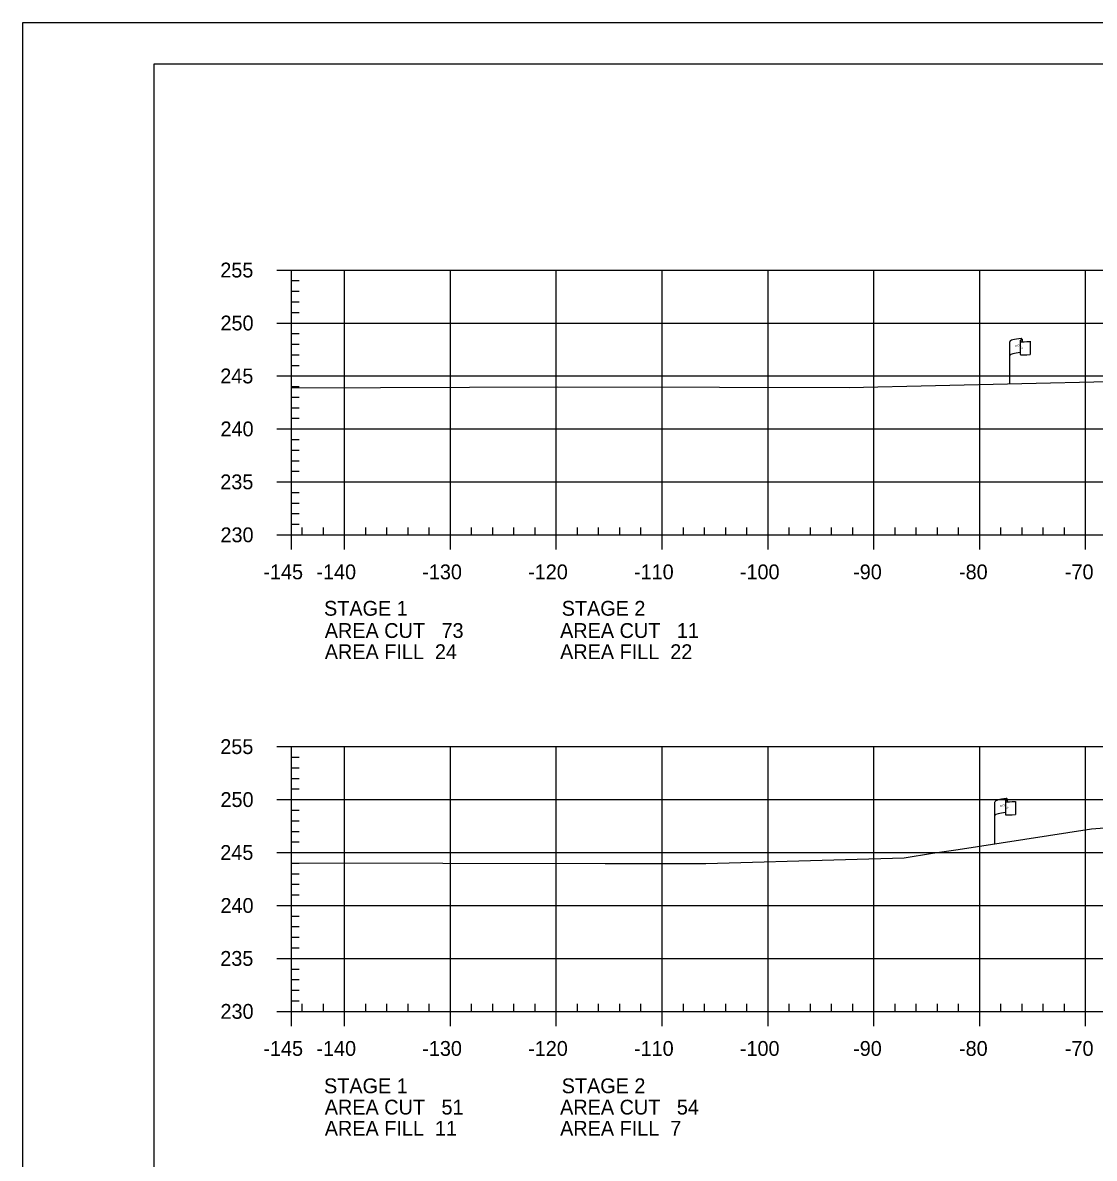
# Model space of a CAD drawing. Extents: x 1365647 to 1367999, y 387113 to 400173.
# Drawn here: x 1365723.7 to 1365824.9, y 395585.7 to 395692.9 of the extents above; entities that cross this region are included whole.
import ezdxf

# ---------------------------------------------------------------- set-up
doc = ezdxf.new("R2010")
doc.units = 0
for name, color, linetype in [('E_Existing ROW', 7, 'Continuous'), ('R_Axis', 7, 'Continuous'), ('R_Axis Annot', 7, 'Continuous'), ('R_Border', 7, 'Continuous'), ('R_Exist Surface', 7, 'Continuous'), ('R_Grid', 7, 'Continuous'), ('R_No Plot', 7, 'Continuous')]:
    doc.layers.add(name, color=color, linetype=linetype)

msp = doc.modelspace()

# ---------------------------------------------------------------- linework, layer by layer
at = {"layer": 'E_Existing ROW'}
for p, q in [((1365816.92, 395658.82), (1365816.92, 395662.78)), ((1365817.91, 395662.87), (1365817.91, 395662.86)), ((1365817.91, 395662.86), (1365817.91, 395661.63)), ((1365818.08, 395663.03), (1365818.08, 395662.79)), ((1365818.85, 395662.83), (1365818.85, 395661.59)), ((1365815.52, 395615.38), (1365815.52, 395619.33)), ((1365816.52, 395619.43), (1365816.52, 395619.42)), ((1365816.52, 395619.42), (1365816.52, 395618.19)), ((1365816.68, 395619.59), (1365816.68, 395619.35)), ((1365817.45, 395619.39), (1365817.45, 395618.15))]:
    msp.add_line(p, q, dxfattribs=at)
for centre, radius, start, end in [((1365818, 395663.03), 0.0783, 263.0712, 93.9564), ((1365817.99, 395662.87), 0.078, 88.6458, 274.2828), ((1365817.99, 395661.63), 0.0783, 180, 273.9564), ((1365816.59, 395619.43), 0.078, 88.6458, 274.2828), ((1365816.61, 395619.59), 0.0783, 263.0712, 93.9564), ((1365816.59, 395618.19), 0.0783, 180, 273.9564)]:
    msp.add_arc(centre, radius, start, end, dxfattribs=at)
for centre, major_axis, ratio, start_param, end_param in [((1365818.5, 395662.82), (-1.58, -0.04), 0.19887, 5.030368, 6.283185), ((1365819.21, 395662.93), (-1.23, -0.13), 0.052933, 0.159456, 1.268315), ((1365818.49, 395661.5), (-1.58, -0.04), 0.19887, 5.083035, 6.194897), ((1365819.21, 395661.69), (-1.23, -0.13), 0.052933, 0.159456, 1.268315), ((1365817.1, 395619.38), (-1.58, -0.04), 0.19887, 5.030368, 6.283185), ((1365817.81, 395619.49), (-1.23, -0.13), 0.052933, 0.159456, 1.268315), ((1365817.1, 395618.06), (-1.58, -0.04), 0.19887, 5.083035, 6.194897), ((1365817.81, 395618.25), (-1.23, -0.13), 0.052933, 0.159456, 1.268315)]:
    msp.add_ellipse(centre, major_axis=major_axis, ratio=ratio, start_param=start_param, end_param=end_param, dxfattribs=at)
at = {"layer": 'R_Axis'}
for p, q in [((1365747.69, 395669.56), (1365749.09, 395669.56)), ((1365749.09, 395644.56), (1365749.09, 395669.56)), ((1365749.09, 395668.56), (1365749.79, 395668.56)), ((1365749.09, 395667.56), (1365749.79, 395667.56)), ((1365749.09, 395666.56), (1365749.79, 395666.56)), ((1365749.09, 395665.56), (1365749.79, 395665.56)), ((1365747.69, 395664.56), (1365749.09, 395664.56)), ((1365749.09, 395663.56), (1365749.79, 395663.56)), ((1365749.09, 395662.56), (1365749.79, 395662.56)), ((1365749.09, 395661.56), (1365749.79, 395661.56)), ((1365749.09, 395660.56), (1365749.79, 395660.56)), ((1365747.69, 395659.56), (1365749.09, 395659.56)), ((1365749.09, 395658.56), (1365749.79, 395658.56)), ((1365749.09, 395657.56), (1365749.79, 395657.56)), ((1365749.09, 395656.56), (1365749.79, 395656.56)), ((1365747.69, 395654.56), (1365749.09, 395654.56)), ((1365749.09, 395655.56), (1365749.79, 395655.56)), ((1365749.09, 395653.56), (1365749.79, 395653.56)), ((1365749.09, 395652.56), (1365749.79, 395652.56)), ((1365749.09, 395651.56), (1365749.79, 395651.56)), ((1365749.09, 395650.56), (1365749.79, 395650.56)), ((1365747.69, 395649.56), (1365749.09, 395649.56)), ((1365749.09, 395648.56), (1365749.79, 395648.56)), ((1365749.09, 395647.56), (1365749.79, 395647.56)), ((1365749.09, 395646.56), (1365749.79, 395646.56)), ((1365749.09, 395645.56), (1365749.79, 395645.56)), ((1365749.09, 395644.56), (1365749.09, 395645.26)), ((1365750.09, 395644.56), (1365750.09, 395645.26)), ((1365752.09, 395644.56), (1365752.09, 395645.26)), ((1365756.09, 395644.56), (1365756.09, 395645.26)), ((1365758.09, 395644.56), (1365758.09, 395645.26)), ((1365760.09, 395644.56), (1365760.09, 395645.26)), ((1365762.09, 395644.56), (1365762.09, 395645.26)), ((1365766.09, 395644.56), (1365766.09, 395645.26)), ((1365768.09, 395644.56), (1365768.09, 395645.26)), ((1365770.09, 395644.56), (1365770.09, 395645.26)), ((1365772.09, 395644.56), (1365772.09, 395645.26)), ((1365776.09, 395644.56), (1365776.09, 395645.26)), ((1365778.09, 395644.56), (1365778.09, 395645.26)), ((1365780.09, 395644.56), (1365780.09, 395645.26)), ((1365782.09, 395644.56), (1365782.09, 395645.26)), ((1365786.09, 395644.56), (1365786.09, 395645.26)), ((1365788.09, 395644.56), (1365788.09, 395645.26)), ((1365790.09, 395644.56), (1365790.09, 395645.26)), ((1365792.09, 395644.56), (1365792.09, 395645.26)), ((1365796.09, 395644.56), (1365796.09, 395645.26)), ((1365798.09, 395644.56), (1365798.09, 395645.26)), ((1365800.09, 395644.56), (1365800.09, 395645.26)), ((1365802.09, 395644.56), (1365802.09, 395645.26)), ((1365806.09, 395644.56), (1365806.09, 395645.26)), ((1365808.09, 395644.56), (1365808.09, 395645.26)), ((1365810.09, 395644.56), (1365810.09, 395645.26)), ((1365812.09, 395644.56), (1365812.09, 395645.26)), ((1365816.09, 395644.56), (1365816.09, 395645.26)), ((1365818.09, 395644.56), (1365818.09, 395645.26)), ((1365820.09, 395644.56), (1365820.09, 395645.26)), ((1365822.09, 395644.56), (1365822.09, 395645.26)), ((1365747.69, 395644.56), (1365749.09, 395644.56)), ((1365749.09, 395644.56), (1366039.09, 395644.56)), ((1365749.09, 395643.16), (1365749.09, 395644.56)), ((1365754.09, 395643.16), (1365754.09, 395644.56)), ((1365764.09, 395643.16), (1365764.09, 395644.56)), ((1365774.09, 395643.16), (1365774.09, 395644.56)), ((1365784.09, 395643.16), (1365784.09, 395644.56)), ((1365794.09, 395643.16), (1365794.09, 395644.56)), ((1365804.09, 395643.16), (1365804.09, 395644.56)), ((1365814.09, 395643.16), (1365814.09, 395644.56)), ((1365824.09, 395643.16), (1365824.09, 395644.56)), ((1365747.69, 395624.56), (1365749.09, 395624.56)), ((1365749.09, 395599.56), (1365749.09, 395624.56)), ((1365749.09, 395623.56), (1365749.79, 395623.56)), ((1365749.09, 395622.56), (1365749.79, 395622.56)), ((1365749.09, 395621.56), (1365749.79, 395621.56)), ((1365749.09, 395620.56), (1365749.79, 395620.56)), ((1365747.69, 395619.56), (1365749.09, 395619.56)), ((1365749.09, 395618.56), (1365749.79, 395618.56)), ((1365749.09, 395617.56), (1365749.79, 395617.56)), ((1365749.09, 395616.56), (1365749.79, 395616.56)), ((1365749.09, 395615.56), (1365749.79, 395615.56)), ((1365747.69, 395614.56), (1365749.09, 395614.56)), ((1365749.09, 395613.56), (1365749.79, 395613.56)), ((1365749.09, 395612.56), (1365749.79, 395612.56)), ((1365749.09, 395611.56), (1365749.79, 395611.56)), ((1365749.09, 395610.56), (1365749.79, 395610.56)), ((1365747.69, 395609.56), (1365749.09, 395609.56)), ((1365749.09, 395608.56), (1365749.79, 395608.56)), ((1365749.09, 395607.56), (1365749.79, 395607.56)), ((1365749.09, 395606.56), (1365749.79, 395606.56)), ((1365749.09, 395605.56), (1365749.79, 395605.56)), ((1365747.69, 395604.56), (1365749.09, 395604.56)), ((1365749.09, 395603.56), (1365749.79, 395603.56)), ((1365749.09, 395602.56), (1365749.79, 395602.56)), ((1365749.09, 395601.56), (1365749.79, 395601.56)), ((1365749.09, 395600.56), (1365749.79, 395600.56)), ((1365749.09, 395599.56), (1365749.09, 395600.26)), ((1365750.09, 395599.56), (1365750.09, 395600.26)), ((1365752.09, 395599.56), (1365752.09, 395600.26)), ((1365756.09, 395599.56), (1365756.09, 395600.26)), ((1365758.09, 395599.56), (1365758.09, 395600.26)), ((1365760.09, 395599.56), (1365760.09, 395600.26)), ((1365762.09, 395599.56), (1365762.09, 395600.26)), ((1365766.09, 395599.56), (1365766.09, 395600.26)), ((1365768.09, 395599.56), (1365768.09, 395600.26)), ((1365770.09, 395599.56), (1365770.09, 395600.26)), ((1365772.09, 395599.56), (1365772.09, 395600.26)), ((1365776.09, 395599.56), (1365776.09, 395600.26)), ((1365778.09, 395599.56), (1365778.09, 395600.26)), ((1365780.09, 395599.56), (1365780.09, 395600.26)), ((1365782.09, 395599.56), (1365782.09, 395600.26)), ((1365786.09, 395599.56), (1365786.09, 395600.26)), ((1365788.09, 395599.56), (1365788.09, 395600.26)), ((1365790.09, 395599.56), (1365790.09, 395600.26)), ((1365792.09, 395599.56), (1365792.09, 395600.26)), ((1365796.09, 395599.56), (1365796.09, 395600.26)), ((1365798.09, 395599.56), (1365798.09, 395600.26)), ((1365800.09, 395599.56), (1365800.09, 395600.26)), ((1365802.09, 395599.56), (1365802.09, 395600.26)), ((1365806.09, 395599.56), (1365806.09, 395600.26)), ((1365808.09, 395599.56), (1365808.09, 395600.26)), ((1365810.09, 395599.56), (1365810.09, 395600.26)), ((1365812.09, 395599.56), (1365812.09, 395600.26)), ((1365816.09, 395599.56), (1365816.09, 395600.26)), ((1365818.09, 395599.56), (1365818.09, 395600.26)), ((1365820.09, 395599.56), (1365820.09, 395600.26)), ((1365822.09, 395599.56), (1365822.09, 395600.26)), ((1365747.69, 395599.56), (1365749.09, 395599.56)), ((1365749.09, 395599.56), (1366039.09, 395599.56)), ((1365749.09, 395598.16), (1365749.09, 395599.56)), ((1365754.09, 395598.16), (1365754.09, 395599.56)), ((1365764.09, 395598.16), (1365764.09, 395599.56)), ((1365774.09, 395598.16), (1365774.09, 395599.56)), ((1365784.09, 395598.16), (1365784.09, 395599.56)), ((1365794.09, 395598.16), (1365794.09, 395599.56)), ((1365804.09, 395598.16), (1365804.09, 395599.56)), ((1365814.09, 395598.16), (1365814.09, 395599.56)), ((1365824.09, 395598.16), (1365824.09, 395599.56))]:
    msp.add_line(p, q, dxfattribs=at)
at = {"layer": 'R_Border'}
for p, q in [((1365736.09, 395689.02), (1366052.27, 395689.02)), ((1365736.09, 395483.56), (1365736.09, 395689.02))]:
    msp.add_line(p, q, dxfattribs=at)
at = {"layer": 'R_Exist Surface'}
for points in [[(1365749.09, 395658.45), (1365765.9, 395658.5), (1365774.25, 395658.53), (1365789.52, 395658.51), (1365801.76, 395658.48), (1365826.22, 395659.03)], [(1365749.09, 395613.59), (1365763.36, 395613.55), (1365778.7, 395613.52), (1365788.23, 395613.51), (1365801.42, 395613.89), (1365806.95, 395614.06), (1365809.64, 395614.51), (1365812.05, 395614.85), (1365824.65, 395616.79), (1365828.67, 395617.12)]]:
    msp.add_lwpolyline(points, dxfattribs=at)
at = {"layer": 'R_Grid'}
for p, q in [((1365749.09, 395669.56), (1366039.09, 395669.56)), ((1365749.09, 395644.56), (1365749.09, 395669.56)), ((1365754.09, 395644.56), (1365754.09, 395669.56)), ((1365764.09, 395644.56), (1365764.09, 395669.56)), ((1365774.09, 395644.56), (1365774.09, 395669.56)), ((1365784.09, 395644.56), (1365784.09, 395669.56)), ((1365794.09, 395644.56), (1365794.09, 395669.56)), ((1365804.09, 395644.56), (1365804.09, 395669.56)), ((1365814.09, 395644.56), (1365814.09, 395669.56)), ((1365824.09, 395644.56), (1365824.09, 395669.56)), ((1365749.09, 395664.56), (1366039.09, 395664.56)), ((1365749.09, 395659.56), (1366039.09, 395659.56)), ((1365749.09, 395654.56), (1366039.09, 395654.56)), ((1365749.09, 395649.56), (1366039.09, 395649.56)), ((1365749.09, 395644.56), (1366039.09, 395644.56)), ((1365749.09, 395624.56), (1366039.09, 395624.56)), ((1365749.09, 395599.56), (1365749.09, 395624.56)), ((1365754.09, 395599.56), (1365754.09, 395624.56)), ((1365764.09, 395599.56), (1365764.09, 395624.56)), ((1365774.09, 395599.56), (1365774.09, 395624.56)), ((1365784.09, 395599.56), (1365784.09, 395624.56)), ((1365794.09, 395599.56), (1365794.09, 395624.56)), ((1365804.09, 395599.56), (1365804.09, 395624.56)), ((1365814.09, 395599.56), (1365814.09, 395624.56)), ((1365824.09, 395599.56), (1365824.09, 395624.56)), ((1365749.09, 395619.56), (1366039.09, 395619.56)), ((1365749.09, 395614.56), (1366039.09, 395614.56)), ((1365749.09, 395609.56), (1366039.09, 395609.56)), ((1365749.09, 395604.56), (1366039.09, 395604.56)), ((1365749.09, 395599.56), (1366039.09, 395599.56))]:
    msp.add_line(p, q, dxfattribs=at)
at = {"layer": 'R_No Plot'}
msp.add_line((1365723.69, 395692.92), (1366057.03, 395692.92), dxfattribs=at)
msp.add_lwpolyline([(1365723.69, 395692.92), (1366057.03, 395692.92), (1366057.03, 395479.58), (1365723.69, 395479.58)], close=True, dxfattribs=at)

# ---------------------------------------------------------------- texts
at = {"layer": 'E_Existing ROW'}
for s, height, rotation, p in [('R ', 0.2, 9.9884, (1365817.44, 395662.28)), (' O', 0.2, 9.9884, (1365817.58, 395662.32)), ('W', 0.2, 351.1788, (1365817.91, 395662.15)), ('DWB 11-9-07', 0.001, 90, (1365818.08, 395662.79)), ('DWB 11-9-07', 0.001, 5.0717, (1365818.84, 395661.59)), ('DWB 11-9-07', 0.001, 90, (1365816.92, 395658.82)), (' O', 0.2, 9.9884, (1365816.19, 395618.88)), ('DWB 11-9-07', 0.001, 90, (1365816.68, 395619.35)), ('R ', 0.2, 9.9884, (1365816.04, 395618.84)), ('W', 0.2, 351.1788, (1365816.52, 395618.71)), ('DWB 11-9-07', 0.001, 5.0717, (1365817.44, 395618.15)), ('DWB 11-9-07', 0.001, 90, (1365815.52, 395615.38))]:
    msp.add_text(s, height=height, rotation=rotation, dxfattribs=at).set_placement(p)
at = {"layer": 'R_Axis Annot'}
for s, p in [('255', (1365742.35, 395668.86)), ('250', (1365742.37, 395663.86)), ('245', (1365742.35, 395658.86)), ('240', (1365742.37, 395653.86)), ('235', (1365742.35, 395648.86)), ('230', (1365742.37, 395643.86)), ('-145', (1365746.42, 395640.36)), ('-140', (1365751.43, 395640.36)), ('-130', (1365761.43, 395640.36)), ('-120', (1365771.43, 395640.36)), ('-110', (1365781.43, 395640.36)), ('-100', (1365791.43, 395640.36)), ('-90', (1365802.13, 395640.36)), ('-80', (1365812.13, 395640.36)), ('-70', (1365822.13, 395640.36)), ('STAGE 1', (1365752.15, 395636.92)), ('STAGE 2', (1365774.6, 395636.92)), ('AREA CUT   73', (1365752.22, 395634.82)), ('AREA CUT   11', (1365774.45, 395634.82)), ('AREA FILL  24', (1365752.22, 395632.82)), ('AREA FILL  22', (1365774.45, 395632.82)), ('255', (1365742.35, 395623.86)), ('250', (1365742.37, 395618.86)), ('245', (1365742.35, 395613.86)), ('240', (1365742.37, 395608.86)), ('235', (1365742.35, 395603.86)), ('230', (1365742.37, 395598.86)), ('-145', (1365746.42, 395595.36)), ('-140', (1365751.43, 395595.36)), ('-130', (1365761.43, 395595.36)), ('-120', (1365771.43, 395595.36)), ('-110', (1365781.43, 395595.36)), ('-100', (1365791.43, 395595.36)), ('-90', (1365802.13, 395595.36)), ('-80', (1365812.13, 395595.36)), ('-70', (1365822.13, 395595.36)), ('STAGE 1', (1365752.15, 395591.83)), ('STAGE 2', (1365774.6, 395591.83)), ('AREA CUT   51', (1365752.22, 395589.82)), ('AREA CUT   54', (1365774.45, 395589.82)), ('AREA FILL  11', (1365752.22, 395587.82)), ('AREA FILL  7', (1365774.45, 395587.82))]:
    msp.add_text(s, height=1.4, dxfattribs=at).set_placement(p)

doc.saveas('drawing.dxf')
